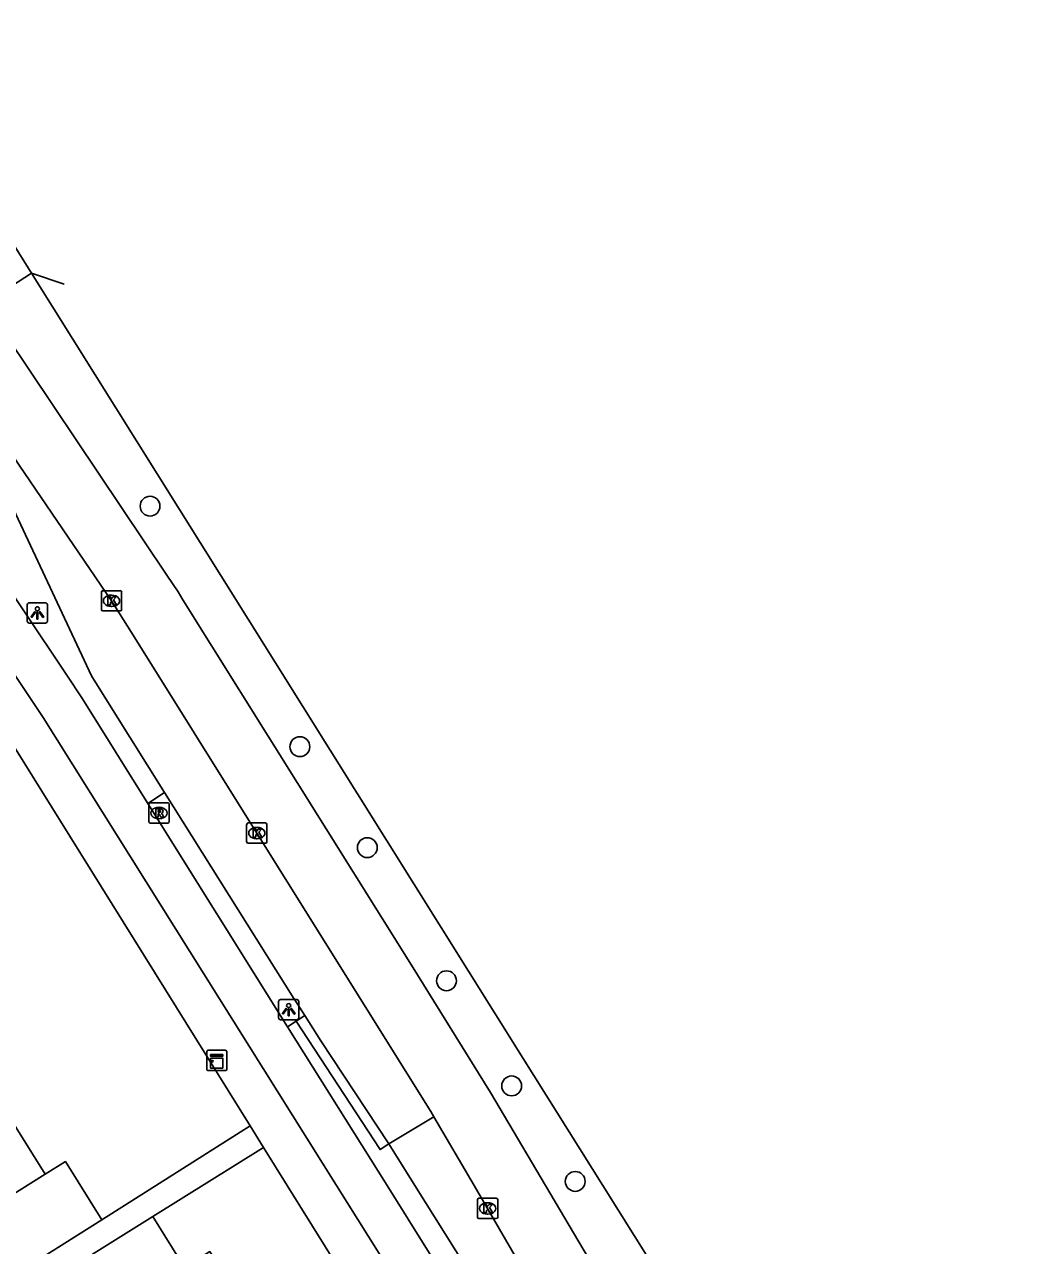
# Model space of a CAD drawing. Extents: x 159280 to 160375, y 384531 to 385872.
# Drawn here: x 160031.8 to 160080.8, y 385247 to 385307.2 of the extents above; entities that cross this region are included whole.
import ezdxf

# ---------------------------------------------------------------- set-up
doc = ezdxf.new("R2010")
doc.units = 0
for name, color, linetype in [('IMGEO_Berm_open', 7, 'Continuous'), ('IMGEO_Boom', 7, 'Continuous'), ('IMGEO_Fietspad_gesloten', 7, 'Continuous'), ('IMGEO_Kast', 7, 'Continuous'), ('IMGEO_Kolk', 7, 'Continuous'), ('IMGEO_Lichtpunt', 7, 'Continuous'), ('IMGEO_OVBaan_open', 7, 'Continuous'), ('IMGEO_Pand', 7, 'Continuous'), ('IMGEO_Parkeervlak_open', 7, 'Continuous'), ('IMGEO_Rijbaan_regionaal_gesloten', 7, 'Continuous'), ('IMGEO_Rioolput', 7, 'Continuous'), ('IMGEO_Voetpad_open', 7, 'Continuous')]:
    doc.layers.add(name, color=color, linetype=linetype)

msp = doc.modelspace()

# ---------------------------------------------------------------- linework, layer by layer
at = {"layer": 'IMGEO_Berm_open'}
for points in [[(160037.875, 385268.842), (160038.698, 385269.382)], [(160045.179, 385258.103), (160044.766, 385257.828)]]:
    msp.add_lwpolyline(points, dxfattribs=at)
at = {"layer": 'IMGEO_Boom'}
for centre in [(160037.983, 385283.497), (160045.368, 385271.637), (160048.692, 385266.659), (160052.595, 385260.094), (160055.807, 385254.911), (160058.94, 385250.2)]:
    msp.add_circle(centre, 0.489, dxfattribs=at)
at = {"layer": 'IMGEO_Fietspad_gesloten'}
for points in [[(160018.776, 385294.779), (160026.937, 385281.707), (160032.057, 385274.063), (160032.718, 385273.076), (160047.18, 385250), (160053.398, 385240.079), (160092.249, 385177.885), (160104.667, 385158.002), (160141.825, 385098.651), (160153.077, 385080.642)], [(160024.278, 385289.939), (160027.645, 385284.48), (160033.843, 385275.204), (160034.653, 385273.992), (160037.875, 385268.842)], [(160044.766, 385257.828), (160037.875, 385268.842)], [(160044.766, 385257.828), (160049.663, 385250), (160055.018, 385241.44), (160094.593, 385178.157), (160106.475, 385159.114), (160143.495, 385099.967), (160154.882, 385081.787)]]:
    msp.add_lwpolyline(points, dxfattribs=at)
at = {"layer": 'IMGEO_Kast'}
for p, q in [((160040.774, 385255.74), (160040.774, 385256.581)), ((160040.774, 385256.581), (160040.774, 385255.74)), ((160040.849, 385256.665), (160041.69, 385256.665)), ((160041.69, 385256.665), (160040.849, 385256.665)), ((160041.774, 385256.59), (160041.774, 385255.749)), ((160041.774, 385255.749), (160041.774, 385256.59)), ((160041.699, 385255.665), (160040.858, 385255.665)), ((160040.858, 385255.665), (160041.699, 385255.665))]:
    msp.add_line(p, q, dxfattribs=at)
for points in [[(160040.969, 385256.455), (160041.569, 385256.455), (160041.569, 385256.37), (160040.969, 385256.37), (160040.969, 385256.455)], [(160040.969, 385256.28), (160041.569, 385256.28), (160041.569, 385255.791), (160040.969, 385255.791), (160040.969, 385256.28)]]:
    msp.add_lwpolyline(points, dxfattribs=at)
msp.add_circle((160041.053, 385256.129), 0.0377, dxfattribs=at)
for centre, start, end in [((160040.852, 385256.587), 92.4484, 184.28452), ((160040.852, 385256.587), 92.4484, 184.28452), ((160041.696, 385256.587), 2.4484, 94.28452), ((160041.696, 385256.587), 2.4484, 94.28452), ((160040.852, 385255.743), 182.4484, 274.28452), ((160040.852, 385255.743), 182.4484, 274.28452), ((160041.696, 385255.743), 272.4484, 4.28452), ((160041.696, 385255.743), 272.4484, 4.28452)]:
    msp.add_arc(centre, 0.0779, start, end, dxfattribs=at)
at = {"layer": 'IMGEO_Kolk'}
for p, q in [((160035.582, 385278.403), (160035.582, 385279.255)), ((160035.657, 385279.329), (160036.509, 385279.329)), ((160036.07, 385279.109), (160036.095, 385279.109)), ((160036.583, 385279.255), (160036.583, 385278.403)), ((160036.509, 385278.329), (160035.657, 385278.329)), ((160036.093, 385278.549), (160036.068, 385278.549)), ((160042.745, 385266.949), (160042.745, 385267.801)), ((160042.82, 385267.875), (160043.672, 385267.875)), ((160043.233, 385267.655), (160043.258, 385267.655)), ((160043.746, 385267.801), (160043.746, 385266.949)), ((160043.672, 385266.875), (160042.82, 385266.875)), ((160043.256, 385267.095), (160043.231, 385267.095)), ((160054.197, 385249.368), (160055.049, 385249.368)), ((160054.122, 385248.442), (160054.122, 385249.294)), ((160054.61, 385249.148), (160054.635, 385249.148)), ((160055.123, 385249.294), (160055.123, 385248.442)), ((160055.049, 385248.368), (160054.197, 385248.368)), ((160054.633, 385248.588), (160054.608, 385248.588))]:
    msp.add_line(p, q, dxfattribs=at)
for points in [[(160035.582, 385278.403), (160035.582, 385279.255)], [(160035.657, 385279.329), (160036.509, 385279.329)], [(160035.903, 385279.029), (160036.026, 385279.029), (160036.026, 385278.878), (160036.156, 385279.029), (160036.32, 385279.029), (160036.174, 385278.878), (160036.327, 385278.629), (160036.175, 385278.629), (160036.09, 385278.793), (160036.026, 385278.726), (160036.026, 385278.629), (160035.903, 385278.629), (160035.903, 385279.029)], [(160036.583, 385279.255), (160036.583, 385278.403)], [(160036.509, 385278.329), (160035.657, 385278.329)], [(160042.745, 385266.949), (160042.745, 385267.801)], [(160042.82, 385267.875), (160043.672, 385267.875)], [(160043.066, 385267.575), (160043.189, 385267.575), (160043.189, 385267.424), (160043.319, 385267.575), (160043.483, 385267.575), (160043.337, 385267.424), (160043.49, 385267.175), (160043.338, 385267.175), (160043.253, 385267.339), (160043.189, 385267.272), (160043.189, 385267.175), (160043.066, 385267.175), (160043.066, 385267.575)], [(160043.746, 385267.801), (160043.746, 385266.949)], [(160043.672, 385266.875), (160042.82, 385266.875)], [(160054.197, 385249.368), (160055.049, 385249.368)], [(160054.122, 385248.442), (160054.122, 385249.294)], [(160054.443, 385249.068), (160054.566, 385249.068), (160054.566, 385248.917), (160054.696, 385249.068), (160054.86, 385249.068), (160054.714, 385248.917), (160054.867, 385248.668), (160054.715, 385248.668), (160054.63, 385248.832), (160054.566, 385248.765), (160054.566, 385248.668), (160054.443, 385248.668), (160054.443, 385249.068)], [(160055.123, 385249.294), (160055.123, 385248.442)], [(160055.049, 385248.368), (160054.197, 385248.368)]]:
    msp.add_lwpolyline(points, dxfattribs=at)
for centre, start, end in [((160035.659, 385279.253), 91.55205, 178.44795), ((160035.659, 385279.253), 91.55205, 178.44795), ((160036.507, 385279.253), 1.55205, 88.44795), ((160036.507, 385279.253), 1.55205, 88.44795), ((160035.659, 385278.405), 181.55205, 268.44795), ((160035.659, 385278.405), 181.55205, 268.44795), ((160036.507, 385278.405), 271.55205, 358.44795), ((160036.507, 385278.405), 271.55205, 358.44795), ((160042.822, 385267.799), 91.55205, 178.44795), ((160042.822, 385267.799), 91.55205, 178.44795), ((160043.67, 385267.799), 1.55205, 88.44795), ((160043.67, 385267.799), 1.55205, 88.44795), ((160042.822, 385266.951), 181.55205, 268.44795), ((160042.822, 385266.951), 181.55205, 268.44795), ((160043.67, 385266.951), 271.55205, 358.44795), ((160043.67, 385266.951), 271.55205, 358.44795), ((160054.199, 385249.292), 91.55205, 178.44795), ((160054.199, 385249.292), 91.55205, 178.44795), ((160055.047, 385249.292), 1.55205, 88.44795), ((160055.047, 385249.292), 1.55205, 88.44795), ((160054.199, 385248.444), 181.55205, 268.44795), ((160054.199, 385248.444), 181.55205, 268.44795), ((160055.047, 385248.444), 271.55205, 358.44795), ((160055.047, 385248.444), 271.55205, 358.44795)]:
    msp.add_arc(centre, 0.0765, start, end, dxfattribs=at)
for centre, major_axis, ratio, start_param, end_param in [((160036.069, 385278.829), (-0.387, 0.002), 0.722429, 4.712389, 7.853982), ((160036.094, 385278.829), (-0.39, 0.002), 0.717154, 1.570796, 4.712389), ((160043.232, 385267.375), (-0.387, 0.002), 0.722429, 4.712389, 7.853982), ((160043.257, 385267.375), (-0.39, 0.002), 0.717154, 1.570796, 4.712389), ((160054.609, 385248.868), (-0.387, 0.002), 0.722429, 4.712389, 7.853982), ((160054.634, 385248.868), (-0.39, 0.002), 0.717154, 1.570796, 4.712389)]:
    msp.add_ellipse(centre, major_axis=major_axis, ratio=ratio, start_param=start_param, end_param=end_param, dxfattribs=at)
at = {"layer": 'IMGEO_Lichtpunt'}
for p, q in [((160031.929, 385278.635), (160031.929, 385277.828)), ((160031.929, 385278.635), (160031.929, 385277.828)), ((160032.831, 385278.73), (160032.023, 385278.73)), ((160032.831, 385278.73), (160032.023, 385278.73)), ((160032.925, 385277.828), (160032.925, 385278.635)), ((160032.925, 385277.828), (160032.925, 385278.635)), ((160032.023, 385277.734), (160032.831, 385277.734)), ((160032.023, 385277.734), (160032.831, 385277.734)), ((160044.317, 385259.074), (160044.317, 385258.267)), ((160044.317, 385259.074), (160044.317, 385258.267)), ((160045.219, 385259.169), (160044.411, 385259.169)), ((160045.219, 385259.169), (160044.411, 385259.169)), ((160045.313, 385258.267), (160045.313, 385259.074)), ((160045.313, 385258.267), (160045.313, 385259.074)), ((160044.411, 385258.173), (160045.219, 385258.173)), ((160044.411, 385258.173), (160045.219, 385258.173))]:
    msp.add_line(p, q, dxfattribs=at)
for points in [[(160032.303, 385278.299), (160032.342, 385278.271), (160032.154, 385278.009), (160032.116, 385278.036), (160032.303, 385278.299)], [(160032.405, 385278.251), (160032.452, 385278.251), (160032.452, 385277.929), (160032.405, 385277.929), (160032.405, 385278.251)], [(160032.515, 385278.271), (160032.553, 385278.298), (160032.74, 385278.036), (160032.701, 385278.008), (160032.515, 385278.271)], [(160044.691, 385258.738), (160044.73, 385258.71), (160044.542, 385258.448), (160044.504, 385258.475), (160044.691, 385258.738)], [(160044.793, 385258.69), (160044.84, 385258.69), (160044.84, 385258.368), (160044.793, 385258.368), (160044.793, 385258.69)], [(160044.903, 385258.71), (160044.941, 385258.737), (160045.128, 385258.475), (160045.089, 385258.447), (160044.903, 385258.71)]]:
    msp.add_lwpolyline(points, dxfattribs=at)
for centre in [(160032.428, 385278.433), (160044.816, 385258.872)]:
    msp.add_circle(centre, 0.0994, dxfattribs=at)
for centre, start, end in [((160032.023, 385278.635), 90, 180), ((160032.023, 385278.635), 90, 180), ((160032.831, 385278.635), 0, 90), ((160032.831, 385278.635), 0, 90), ((160032.023, 385277.828), 180, 270), ((160032.023, 385277.828), 180, 270), ((160032.831, 385277.828), 270, 0), ((160032.831, 385277.828), 270, 360), ((160044.411, 385259.074), 90, 180), ((160044.411, 385259.074), 90, 180), ((160045.219, 385259.074), 0, 90), ((160045.219, 385259.074), 0, 90), ((160044.411, 385258.267), 180, 270), ((160044.411, 385258.267), 180, 270), ((160045.219, 385258.267), 270, 0), ((160045.219, 385258.267), 270, 360)]:
    msp.add_arc(centre, 0.0946, start, end, dxfattribs=at)
at = {"layer": 'IMGEO_OVBaan_open'}
for points in [[(160038.698, 385269.382), (160036.132, 385273.474), (160035.093, 385275.131), (160027.265, 385291.84)], [(160027.265, 385291.84), (160031.534, 385285.509), (160036.084, 385278.83), (160037.064, 385277.262), (160043.247, 385267.376), (160051.823, 385253.65), (160051.974, 385253.392)], [(160045.605, 385258.38), (160045.085, 385259.2), (160045.073, 385259.219), (160038.698, 385269.382)], [(160049.745, 385252.054), (160046.395, 385257.137), (160045.605, 385258.38)], [(160049.745, 385252.054), (160051.974, 385253.392)]]:
    msp.add_lwpolyline(points, dxfattribs=at)
at = {"layer": 'IMGEO_Pand'}
for points in [[(160032.815, 385250.561), (160030.957, 385253.535), (160029.087, 385252.366), (160029.725, 385251.354)], [(160029.725, 385251.354), (160030.955, 385249.399), (160032.815, 385250.561)], [(160035.606, 385248.307), (160033.81, 385251.182), (160032.815, 385250.561)], [(160027.901, 385243.453), (160031.02, 385245.418), (160035.606, 385248.307)], [(160029.158, 385242.879), (160038.114, 385248.472)], [(160038.114, 385248.472), (160039.682, 385245.962), (160040.928, 385246.741), (160044.07, 385241.714)]]:
    msp.add_lwpolyline(points, dxfattribs=at)
at = {"layer": 'IMGEO_Parkeervlak_open'}
msp.add_lwpolyline([(160144.829, 385099.968), (160107.44, 385159.777), (160056.041, 385242.015), (160051.033, 385250), (160049.745, 385252.054)], dxfattribs=at)
at = {"layer": 'IMGEO_Rijbaan_regionaal_gesloten'}
for points in [[(160024.464, 385307.249), (160032.146, 385294.986)], [(160032.146, 385294.986), (160041.474, 385280.079), (160056.379, 385256.259), (160060.3, 385250), (160097.724, 385190.257), (160121.859, 385151.8), (160122.55, 385150.699), (160123.808, 385148.694), (160124.606, 385147.424), (160151.553, 385104.486), (160163.692, 385087.254)], [(160032.146, 385294.986), (160033.753, 385294.437), (160033.754, 385294.437)], [(160160.288, 385085.126), (160149.117, 385103.006), (160122.263, 385145.969), (160121.468, 385147.241), (160120.221, 385149.237), (160119.532, 385150.339), (160111.784, 385162.734), (160095.214, 385189.279), (160061.923, 385242.469), (160057.468, 385250), (160054.758, 385254.582), (160050.878, 385260.86), (160039.605, 385278.885), (160039.367, 385279.265), (160038.813, 385280.096), (160029.824, 385293.488)], [(160051.974, 385253.392), (160053.961, 385250), (160054.624, 385248.869), (160057.87, 385243.268), (160065.422, 385231.223), (160075.918, 385214.386), (160086.658, 385197.241), (160098.02, 385179.058), (160109.333, 385160.973), (160119.158, 385145.208), (160130.856, 385126.536), (160142.455, 385107.973), (160151.721, 385093.137), (160153.985, 385089.458)]]:
    msp.add_lwpolyline(points, dxfattribs=at)
at = {"layer": 'IMGEO_Rioolput'}
for p, q in [((160037.927, 385267.94), (160037.927, 385268.792)), ((160038.002, 385268.866), (160038.854, 385268.866)), ((160038.415, 385268.646), (160038.44, 385268.646)), ((160038.928, 385268.792), (160038.928, 385267.94)), ((160038.438, 385268.086), (160038.413, 385268.086)), ((160038.854, 385267.866), (160038.002, 385267.866))]:
    msp.add_line(p, q, dxfattribs=at)
for points in [[(160037.927, 385267.94), (160037.927, 385268.792)], [(160038.002, 385268.866), (160038.854, 385268.866)], [(160038.928, 385268.792), (160038.928, 385267.94)], [(160038.516, 385268.564), (160038.264, 385268.566), (160038.264, 385268.166)], [(160038.264, 385268.166), (160038.388, 385268.166), (160038.388, 385268.328), (160038.399, 385268.328)], [(160038.442, 385268.485), (160038.388, 385268.485), (160038.388, 385268.404)], [(160038.388, 385268.404), (160038.44, 385268.404)], [(160038.446, 385268.299), (160038.517, 385268.166), (160038.657, 385268.166), (160038.592, 385268.292)], [(160038.854, 385267.866), (160038.002, 385267.866)]]:
    msp.add_lwpolyline(points, dxfattribs=at)
for centre, radius, start, end in [((160038.004, 385268.79), 0.0765, 91.55205, 178.44795), ((160038.004, 385268.79), 0.0765, 91.55205, 178.44795), ((160038.852, 385268.79), 0.0765, 1.55205, 88.44795), ((160038.852, 385268.79), 0.0765, 1.55205, 88.44795), ((160038.398, 385268.275), 0.0533, 26.02933, 88.69889), ((160038.424, 385268.593), 0.19, 274.7715, 282.96867), ((160038.448, 385268.389), 0.0964, 77.00612, 93.18647), ((160038.462, 385268.446), 0.0378, 276.66336, 79.67722), ((160038.515, 385268.454), 0.109, 350.36119, 89.41601), ((160038.513, 385268.454), 0.112, 277.58423, 350.98172), ((160038.497, 385268.239), 0.108, 29.51342, 73.79051), ((160038.004, 385267.942), 0.0765, 181.55205, 268.44795), ((160038.004, 385267.942), 0.0765, 181.55205, 268.44795), ((160038.852, 385267.942), 0.0765, 271.55205, 358.44795), ((160038.852, 385267.942), 0.0765, 271.55205, 358.44795)]:
    msp.add_arc(centre, radius, start, end, dxfattribs=at)
for centre, major_axis, ratio, start_param, end_param in [((160038.414, 385268.366), (-0.387, 0.002), 0.722429, 4.712389, 7.853982), ((160038.439, 385268.366), (-0.39, 0.002), 0.717154, 1.570796, 4.712389)]:
    msp.add_ellipse(centre, major_axis=major_axis, ratio=ratio, start_param=start_param, end_param=end_param, dxfattribs=at)
at = {"layer": 'IMGEO_Voetpad_open'}
for points in [[(160032.146, 385294.986), (160029.824, 385293.488)], [(160030.41, 385273.011), (160034.022, 385267.23), (160042.913, 385252.94)], [(160045.179, 385258.103), (160045.605, 385258.38)], [(160049.745, 385252.054), (160049.318, 385251.767), (160045.179, 385258.103)], [(160042.913, 385252.94), (160035.606, 385248.307)], [(160043.578, 385251.871), (160042.913, 385252.94)], [(160038.114, 385248.472), (160043.578, 385251.871)], [(160043.578, 385251.871), (160044.742, 385250), (160051.608, 385238.965), (160078.514, 385196.042)]]:
    msp.add_lwpolyline(points, dxfattribs=at)

doc.saveas('drawing.dxf')
